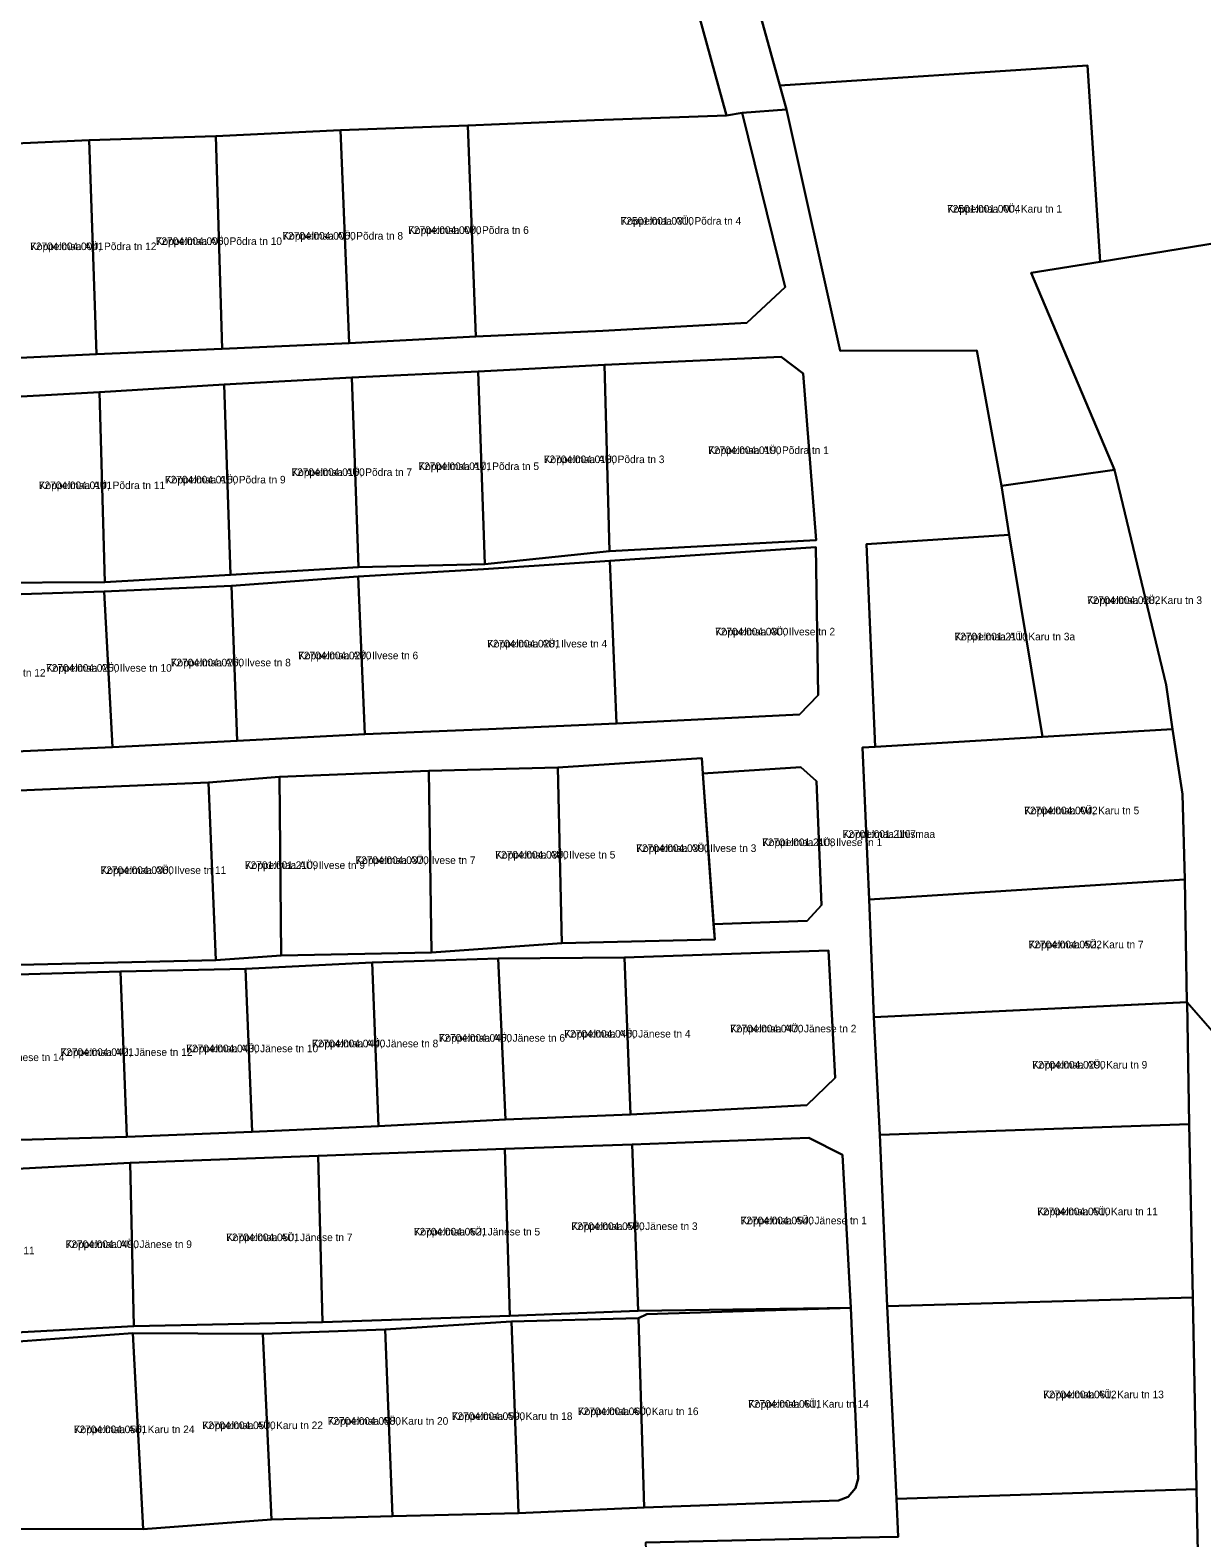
# Model space of a CAD drawing. Extents: x 504287 to 537970, y 6539941 to 6586214.
# Drawn here: x 530255.2 to 530487, y 6569435.7 to 6569733.9 of the extents above; entities that cross this region are included whole.
import ezdxf

# ---------------------------------------------------------------- set-up
doc = ezdxf.new("R2010")
doc.units = 0
for name, color, linetype in [('L_AADRESS', 7, 'Continuous'), ('PIIR', 7, 'Continuous'), ('TUNNUS', 7, 'Continuous')]:
    doc.layers.add(name, color=color, linetype=linetype)

msp = doc.modelspace()

# ---------------------------------------------------------------- linework, layer by layer
at = {"layer": 'PIIR'}
for points in [[(530403.45, 6569723), (530381.63, 6569801.8), (530460.04, 6569809.56), (530487.01, 6569821.27), (530500.56, 6569735.89), (530508.62, 6569694.87), (530466.83, 6569688.13), (530464.34, 6569726.92)], [(530396.02, 6569717.59), (530392.92, 6569717.07), (530386.7, 6569739.58), (530370.71, 6569796.78), (530381.63, 6569801.8), (530403.45, 6569723), (530404.77, 6569718.25)], [(530233.3, 6569710.63), (530231.04, 6569760.55), (530264, 6569762.4), (530280.31, 6569764.93), (530301.35, 6569770.58), (530326.62, 6569779.15), (530359.21, 6569792.64), (530365.24, 6569792.35), (530372.07, 6569786.77), (530376.2, 6569775.74), (530385.79, 6569741.33), (530386.7, 6569739.58), (530392.92, 6569717.07), (530366.84, 6569716.13), (530341.75, 6569715.1), (530316.57, 6569714.15), (530291.9, 6569712.93), (530266.86, 6569712.14), (530242.03, 6569711.05)], [(530404.77, 6569718.25), (530403.45, 6569723), (530464.34, 6569726.92), (530466.83, 6569688.13), (530453.22, 6569685.93), (530469.66, 6569646.98), (530447.35, 6569643.8), (530442.43, 6569670.56), (530415.41, 6569670.49)], [(530392.92, 6569717.07), (530396.02, 6569717.59), (530404.5, 6569683.1), (530396.96, 6569676.05), (530368.44, 6569674.48), (530343.34, 6569673.3), (530341.75, 6569715.1), (530366.84, 6569716.13)], [(530341.75, 6569715.1), (530343.34, 6569673.3), (530318.26, 6569672), (530316.57, 6569714.15)], [(530266.86, 6569712.14), (530268.33, 6569669.81), (530243.45, 6569668.67), (530242.03, 6569711.05)], [(530291.9, 6569712.93), (530293.18, 6569670.9), (530268.33, 6569669.81), (530266.86, 6569712.14)], [(530316.57, 6569714.15), (530318.26, 6569672), (530293.18, 6569670.9), (530291.9, 6569712.93)], [(530479.87, 6569604.43), (530469.66, 6569646.98), (530453.22, 6569685.93), (530466.83, 6569688.13), (530508.62, 6569694.87), (530521.33, 6569616.76), (530523.55, 6569581.81), (530531.43, 6569551.25), (530543.51, 6569530.66), (530563.31, 6569505.34), (530565.46, 6569489.09), (530565.2, 6569464.21), (530571.5, 6569441.5), (530484.02, 6569541.67), (530483.6, 6569565.91), (530483.16, 6569582.84), (530481.15, 6569595.68)], [(530368.76, 6569667.71), (530369.77, 6569630.85), (530345.14, 6569628.3), (530343.8, 6569666.39)], [(530403.75, 6569669.33), (530408.1, 6569666.04), (530410.69, 6569633.07), (530369.77, 6569630.85), (530368.76, 6569667.71)], [(530293.56, 6569663.81), (530294.81, 6569626.22), (530269.97, 6569624.74), (530268.89, 6569662.3)], [(530318.81, 6569665.24), (530320.16, 6569627.71), (530294.81, 6569626.22), (530293.56, 6569663.81)], [(530343.8, 6569666.39), (530345.14, 6569628.3), (530320.16, 6569627.71), (530318.81, 6569665.24)], [(530268.89, 6569662.3), (530269.97, 6569624.74), (530245.14, 6569624.6), (530243.81, 6569660.91)], [(530469.66, 6569646.98), (530479.87, 6569604.43), (530481.15, 6569595.68), (530455.46, 6569594.12), (530448.87, 6569634.08), (530447.35, 6569643.8)], [(530422.35, 6569592.14), (530420.6, 6569632.26), (530448.87, 6569634.08), (530455.46, 6569594.12)], [(530410.61, 6569631.65), (530411.09, 6569602.41), (530407.36, 6569598.54), (530371.14, 6569596.78), (530369.82, 6569628.97)], [(530344.85, 6569627.33), (530369.82, 6569628.97), (530371.14, 6569596.78), (530345.85, 6569595.68), (530321.37, 6569594.7), (530320.04, 6569625.85)], [(530295.01, 6569624.03), (530320.04, 6569625.85), (530321.37, 6569594.7), (530296.15, 6569593.35)], [(530269.83, 6569622.88), (530271.47, 6569592.13), (530246.32, 6569590.99), (530245.18, 6569622.13)], [(530295.01, 6569624.03), (530296.15, 6569593.35), (530271.47, 6569592.13), (530269.83, 6569622.88)], [(530455.46, 6569594.12), (530481.15, 6569595.68), (530483.16, 6569582.84), (530483.6, 6569565.91), (530421.14, 6569561.98), (530419.81, 6569592.04), (530422.35, 6569592.14)], [(530388.03, 6569589.9), (530388.22, 6569586.9), (530390.59, 6569554.05), (530360.33, 6569553.33), (530359.57, 6569588.1)], [(530291.89, 6569549.96), (530290.48, 6569585.12), (530304.52, 6569586.21), (530304.84, 6569550.87)], [(530334.05, 6569587.44), (530334.54, 6569551.47), (530304.84, 6569550.87), (530304.52, 6569586.21)], [(530359.57, 6569588.1), (530360.33, 6569553.33), (530334.54, 6569551.47), (530334.05, 6569587.44)], [(530390.37, 6569557.1), (530388.22, 6569586.9), (530407.64, 6569588.12), (530410.75, 6569585.39), (530411.75, 6569560.87), (530408.88, 6569557.76)], [(530290.48, 6569585.12), (530291.89, 6569549.96), (530247.5, 6569548.92), (530246.58, 6569583.27)], [(530421.14, 6569561.98), (530483.6, 6569565.91), (530484.02, 6569541.67), (530422.09, 6569538.72)], [(530187.72, 6569543.29), (530188.83, 6569513.53), (530224.4, 6569513.47), (530248.55, 6569514.28), (530274.33, 6569515.01), (530299.1, 6569516.04), (530324.07, 6569517.17), (530349.21, 6569518.45), (530373.92, 6569519.47), (530408.81, 6569521.32), (530414.44, 6569526.68), (530413.12, 6569551.91), (530372.77, 6569550.52), (530347.76, 6569550.3), (530322.81, 6569549.5), (530297.78, 6569548.24), (530273.02, 6569547.76), (530248.04, 6569547.03), (530223.13, 6569545.28)], [(530372.77, 6569550.52), (530373.92, 6569519.47), (530349.21, 6569518.45), (530347.76, 6569550.3)], [(530413.12, 6569551.91), (530414.44, 6569526.68), (530408.81, 6569521.32), (530373.92, 6569519.47), (530372.77, 6569550.52)], [(530273.02, 6569547.76), (530274.33, 6569515.01), (530248.55, 6569514.28), (530248.04, 6569547.03)], [(530297.78, 6569548.24), (530299.1, 6569516.04), (530274.33, 6569515.01), (530273.02, 6569547.76)], [(530322.81, 6569549.5), (530324.07, 6569517.17), (530299.1, 6569516.04), (530297.78, 6569548.24)], [(530347.76, 6569550.3), (530349.21, 6569518.45), (530324.07, 6569517.17), (530322.81, 6569549.5)], [(530484.03, 6569541.66), (530484.42, 6569517.51), (530423.26, 6569515.43), (530422.09, 6569538.72)], [(530409.22, 6569514.83), (530415.85, 6569511.5), (530417.51, 6569481.21), (530375.42, 6569480.62), (530374.28, 6569513.52)], [(530484.42, 6569517.51), (530485.16, 6569483.24), (530424.74, 6569481.53), (530423.26, 6569515.43)], [(530312.15, 6569511.24), (530349.05, 6569512.65), (530350.09, 6569479.62), (530313.04, 6569478.4)], [(530374.28, 6569513.52), (530375.42, 6569480.62), (530350.09, 6569479.62), (530349.05, 6569512.65)], [(530274.95, 6569509.91), (530275.71, 6569477.55), (530249.89, 6569476.2), (530248.69, 6569508.53)], [(530312.15, 6569511.24), (530313.04, 6569478.4), (530275.71, 6569477.55), (530274.95, 6569509.91)], [(530485.16, 6569483.24), (530485.93, 6569445.31), (530426.54, 6569443.4), (530424.74, 6569481.53)], [(530375.51, 6569479.19), (530376.66, 6569441.69), (530351.79, 6569440.6), (530350.4, 6569478.53)], [(530377.18, 6569479.97), (530417.51, 6569481.21), (530419, 6569447.41), (530418.43, 6569445.54), (530416.97, 6569443.83), (530415.09, 6569443.07), (530376.66, 6569441.69), (530375.51, 6569479.19)], [(530275.5, 6569476.22), (530277.56, 6569437.45), (530252.19, 6569437.51), (530250.07, 6569474.34)], [(530301.19, 6569476.05), (530302.95, 6569439.33), (530277.56, 6569437.45), (530275.5, 6569476.22)], [(530325.38, 6569476.91), (530326.87, 6569440.02), (530302.95, 6569439.33), (530301.19, 6569476.05)], [(530350.4, 6569478.53), (530351.79, 6569440.6), (530326.87, 6569440.02), (530325.38, 6569476.91)], [(530419.47, 6569435.78), (530426.88, 6569435.92), (530426.54, 6569443.4), (530485.93, 6569445.31), (530486.78, 6569404.86), (530421.17, 6569402.07), (530378.59, 6569399.14), (530376.96, 6569434.8)]]:
    msp.add_lwpolyline(points, close=True, dxfattribs=at)
for points in [[(530243.45, 6569668.67), (530268.33, 6569669.81), (530293.18, 6569670.9), (530318.26, 6569672), (530343.34, 6569673.3), (530368.44, 6569674.48), (530396.96, 6569676.05), (530404.5, 6569683.1), (530396.02, 6569717.59), (530404.77, 6569718.25), (530415.41, 6569670.49), (530442.43, 6569670.56), (530447.35, 6569643.8), (530448.87, 6569634.08), (530420.6, 6569632.26), (530422.35, 6569592.14), (530419.81, 6569592.04), (530421.14, 6569561.98), (530422.09, 6569538.72), (530423.26, 6569515.43), (530424.74, 6569481.53), (530426.54, 6569443.4), (530426.88, 6569435.92), (530419.47, 6569435.78), (530376.96, 6569434.8)], [(530245.14, 6569624.6), (530269.97, 6569624.74), (530294.81, 6569626.22), (530320.16, 6569627.71), (530345.14, 6569628.3), (530369.77, 6569630.85), (530410.69, 6569633.07), (530408.1, 6569666.04), (530403.75, 6569669.33), (530368.76, 6569667.71), (530343.8, 6569666.39), (530318.81, 6569665.24), (530293.56, 6569663.81), (530268.89, 6569662.3), (530243.81, 6569660.91)], [(530246.32, 6569590.99), (530271.47, 6569592.13), (530296.15, 6569593.35), (530321.37, 6569594.7), (530345.85, 6569595.68), (530371.14, 6569596.78), (530407.36, 6569598.54), (530411.09, 6569602.41), (530410.61, 6569631.65), (530369.82, 6569628.97), (530344.85, 6569627.33), (530320.04, 6569625.85), (530295.01, 6569624.03), (530269.83, 6569622.88), (530245.18, 6569622.13)], [(530247.5, 6569548.92), (530291.89, 6569549.96), (530304.84, 6569550.87), (530334.54, 6569551.47), (530360.33, 6569553.33), (530390.59, 6569554.05), (530390.37, 6569557.1), (530408.88, 6569557.76), (530411.75, 6569560.87), (530410.75, 6569585.39), (530407.64, 6569588.12), (530388.22, 6569586.9), (530388.03, 6569589.9), (530359.57, 6569588.1), (530334.05, 6569587.44), (530304.52, 6569586.21), (530290.48, 6569585.12), (530246.58, 6569583.27)], [(530488.41, 6569158), (530320.9, 6569280.48), (530251.93, 6569351.48), (530217.76, 6569315.62), (530163.79, 6569369.77), (530085.89, 6569461.31), (530092.44, 6569475.52), (530118.8, 6569463.48), (530123.23, 6569461.42), (530211.06, 6569421.61), (530266.29, 6569394.95), (530271.49, 6569392.61), (530303.56, 6569394.65), (530327.89, 6569396.38), (530352.47, 6569397.64), (530378.59, 6569399.14), (530486.78, 6569404.86), (530485.93, 6569445.31), (530485.16, 6569483.24), (530484.42, 6569517.51), (530484.03, 6569541.66), (530571.5, 6569441.5)], [(530249.89, 6569476.2), (530275.71, 6569477.55), (530313.04, 6569478.4), (530350.09, 6569479.62), (530375.42, 6569480.62), (530417.51, 6569481.21), (530415.85, 6569511.5), (530409.22, 6569514.83), (530374.28, 6569513.52), (530349.05, 6569512.65), (530312.15, 6569511.24), (530274.95, 6569509.91), (530248.69, 6569508.53)], [(530252.19, 6569437.51), (530277.56, 6569437.45), (530302.95, 6569439.33), (530326.87, 6569440.02), (530351.79, 6569440.6), (530376.66, 6569441.69), (530415.09, 6569443.07), (530416.97, 6569443.83), (530418.43, 6569445.54), (530419, 6569447.41), (530417.51, 6569481.21), (530377.18, 6569479.97), (530375.51, 6569479.19), (530350.4, 6569478.53), (530325.38, 6569476.91), (530301.19, 6569476.05), (530275.5, 6569476.22), (530250.07, 6569474.34)]]:
    msp.add_lwpolyline(points, dxfattribs=at)

# ---------------------------------------------------------------- texts
at = {"layer": 'L_AADRESS'}
for s, p in [('Koppelmaa AÜ, Karu tn 1', (530436.55, 6569697.84)), ('Koppelmaa AÜ, Põdra tn 4', (530371.98, 6569695.45)), ('Koppelmaa AÜ, Põdra tn 8', (530305.08, 6569692.5)), ('Koppelmaa AÜ, Põdra tn 6', (530329.96, 6569693.63)), ('Koppelmaa AÜ, Põdra tn 12', (530255.18, 6569690.42)), ('Koppelmaa AÜ, Põdra tn 10', (530280.02, 6569691.44)), ('Koppelmaa AÜ, Põdra tn 1', (530389.3, 6569650.09)), ('Koppelmaa AÜ, Põdra tn 5', (530331.98, 6569646.92)), ('Koppelmaa AÜ, Põdra tn 3', (530356.79, 6569648.29)), ('Koppelmaa AÜ, Põdra tn 9', (530281.85, 6569644.27)), ('Koppelmaa AÜ, Põdra tn 7', (530306.86, 6569645.75)), ('Koppelmaa AÜ, Põdra tn 11', (530256.89, 6569643.15)), ('Koppelmaa AÜ, Karu tn 3', (530464.25, 6569620.43)), ('Koppelmaa AÜ, Ilvese tn 2', (530390.66, 6569614.21)), ('Koppelmaa AÜ, Ilvese tn 4', (530345.58, 6569611.83)), ('Koppelmaa AÜ, Karu tn 3a', (530438.03, 6569613.23)), ('Koppelmaa AÜ, Ilvese tn 6', (530308.19, 6569609.49)), ('Koppelmaa AÜ, Ilvese tn 12', (530233.36, 6569606.07)), ('Koppelmaa AÜ, Ilvese tn 10', (530258.32, 6569607.03)), ('Koppelmaa AÜ, Ilvese tn 8', (530282.99, 6569608.09)), ('Koppelmaa AÜ, Karu tn 5', (530451.83, 6569578.83)), ('Koppelmaa AÜ, Ilvese tn 1', (530399.98, 6569572.54)), ('Koppelmaa ühismaa', (530415.9, 6569574.17)), ('Koppelmaa AÜ, Ilvese tn 5', (530347.19, 6569570.08)), ('Koppelmaa AÜ, Ilvese tn 3', (530375.08, 6569571.38)), ('Koppelmaa AÜ, Ilvese tn 11', (530269.11, 6569567.02)), ('Koppelmaa AÜ, Ilvese tn 9', (530297.66, 6569568.02)), ('Koppelmaa AÜ, Ilvese tn 7', (530319.53, 6569569)), ('Koppelmaa AÜ, Karu tn 7', (530452.69, 6569552.32)), ('Koppelmaa AÜ, Jänese tn 6', (530336.01, 6569533.85)), ('Koppelmaa AÜ, Jänese tn 4', (530360.84, 6569534.67)), ('Koppelmaa AÜ, Jänese tn 2', (530393.64, 6569535.69)), ('Koppelmaa AÜ, Jänese tn 12', (530261.18, 6569531.03)), ('Koppelmaa AÜ, Jänese tn 10', (530286.06, 6569531.76)), ('Koppelmaa AÜ, Jänese tn 8', (530310.93, 6569532.74)), ('Koppelmaa AÜ, Jänese tn 14', (530235.84, 6569530.01)), ('Koppelmaa AÜ, Karu tn 9', (530453.42, 6569528.54)), ('Koppelmaa AÜ, Karu tn 11', (530454.38, 6569499.52)), ('Koppelmaa AÜ, Jänese tn 5', (530331.08, 6569495.52)), ('Koppelmaa AÜ, Jänese tn 3', (530362.23, 6569496.6)), ('Koppelmaa AÜ, Jänese tn 1', (530395.72, 6569497.73)), ('Koppelmaa AÜ, Jänese tn 9', (530262.2, 6569493.04)), ('Koppelmaa AÜ, Jänese tn 7', (530293.96, 6569494.4)), ('Koppelmaa AÜ, Jänese tn 11', (530229.97, 6569491.79)), ('Koppelmaa AÜ, Karu tn 13', (530455.58, 6569463.32)), ('Koppelmaa AÜ, Karu tn 18', (530338.59, 6569459.03)), ('Koppelmaa AÜ, Karu tn 16', (530363.53, 6569459.99)), ('Koppelmaa AÜ, Karu tn 14', (530397.22, 6569461.45)), ('Koppelmaa AÜ, Karu tn 24', (530263.82, 6569456.42)), ('Koppelmaa AÜ, Karu tn 22', (530289.23, 6569457.22)), ('Koppelmaa AÜ, Karu tn 20', (530314.03, 6569458.08))]:
    msp.add_text(s, height=1.5, dxfattribs=at).set_placement(p)
at = {"layer": 'TUNNUS'}
for s, p in [('72501:001:0310', (530371.98, 6569695.45)), ('72501:001:0004', (530436.55, 6569697.84)), ('72704:004:0060', (530305.08, 6569692.5)), ('72704:004:0070', (530329.96, 6569693.63)), ('72704:004:0041', (530255.18, 6569690.42)), ('72704:004:0050', (530280.02, 6569691.44)), ('72704:004:0180', (530356.79, 6569648.29)), ('72704:004:0190', (530389.3, 6569650.09)), ('72704:004:0150', (530281.85, 6569644.27)), ('72704:004:0160', (530306.86, 6569645.75)), ('72704:004:0171', (530331.98, 6569646.92)), ('72704:004:0141', (530256.89, 6569643.15)), ('72704:004:0282', (530464.25, 6569620.43)), ('72704:004:0281', (530345.58, 6569611.83)), ('72704:004:0300', (530390.66, 6569614.21)), ('72701:001:2110', (530438.03, 6569613.23)), ('72704:004:0270', (530308.19, 6569609.49)), ('72704:004:0250', (530258.32, 6569607.03)), ('72704:004:0260', (530282.99, 6569608.09)), ('72704:004:0042', (530451.83, 6569578.83)), ('72701:001:2107', (530415.9, 6569574.17)), ('72704:004:0380', (530347.19, 6569570.08)), ('72704:004:0390', (530375.08, 6569571.38)), ('72701:001:2108', (530399.98, 6569572.54)), ('72704:004:0360', (530269.11, 6569567.02)), ('72701:001:2109', (530297.66, 6569568.02)), ('72704:004:0370', (530319.53, 6569569)), ('72704:004:0522', (530452.69, 6569552.32)), ('72704:004:0460', (530360.84, 6569534.67)), ('72704:004:0470', (530393.64, 6569535.69)), ('72704:004:0421', (530261.18, 6569531.03)), ('72704:004:0430', (530286.06, 6569531.76)), ('72704:004:0440', (530310.93, 6569532.74)), ('72704:004:0450', (530336.01, 6569533.85)), ('72704:004:0290', (530453.42, 6569528.54)), ('72704:004:0510', (530454.38, 6569499.52)), ('72704:004:0521', (530331.08, 6569495.52)), ('72704:004:0530', (530362.23, 6569496.6)), ('72704:004:0540', (530395.72, 6569497.73)), ('72704:004:0490', (530262.2, 6569493.04)), ('72704:004:0501', (530293.96, 6569494.4)), ('72704:004:0612', (530455.58, 6569463.32)), ('72704:004:0600', (530363.53, 6569459.99)), ('72704:004:0611', (530397.22, 6569461.45)), ('72704:004:0561', (530263.82, 6569456.42)), ('72704:004:0570', (530289.23, 6569457.22)), ('72704:004:0580', (530314.03, 6569458.08)), ('72704:004:0590', (530338.59, 6569459.03))]:
    msp.add_text(s, height=1.5, dxfattribs=at).set_placement(p)

doc.saveas('drawing.dxf')
